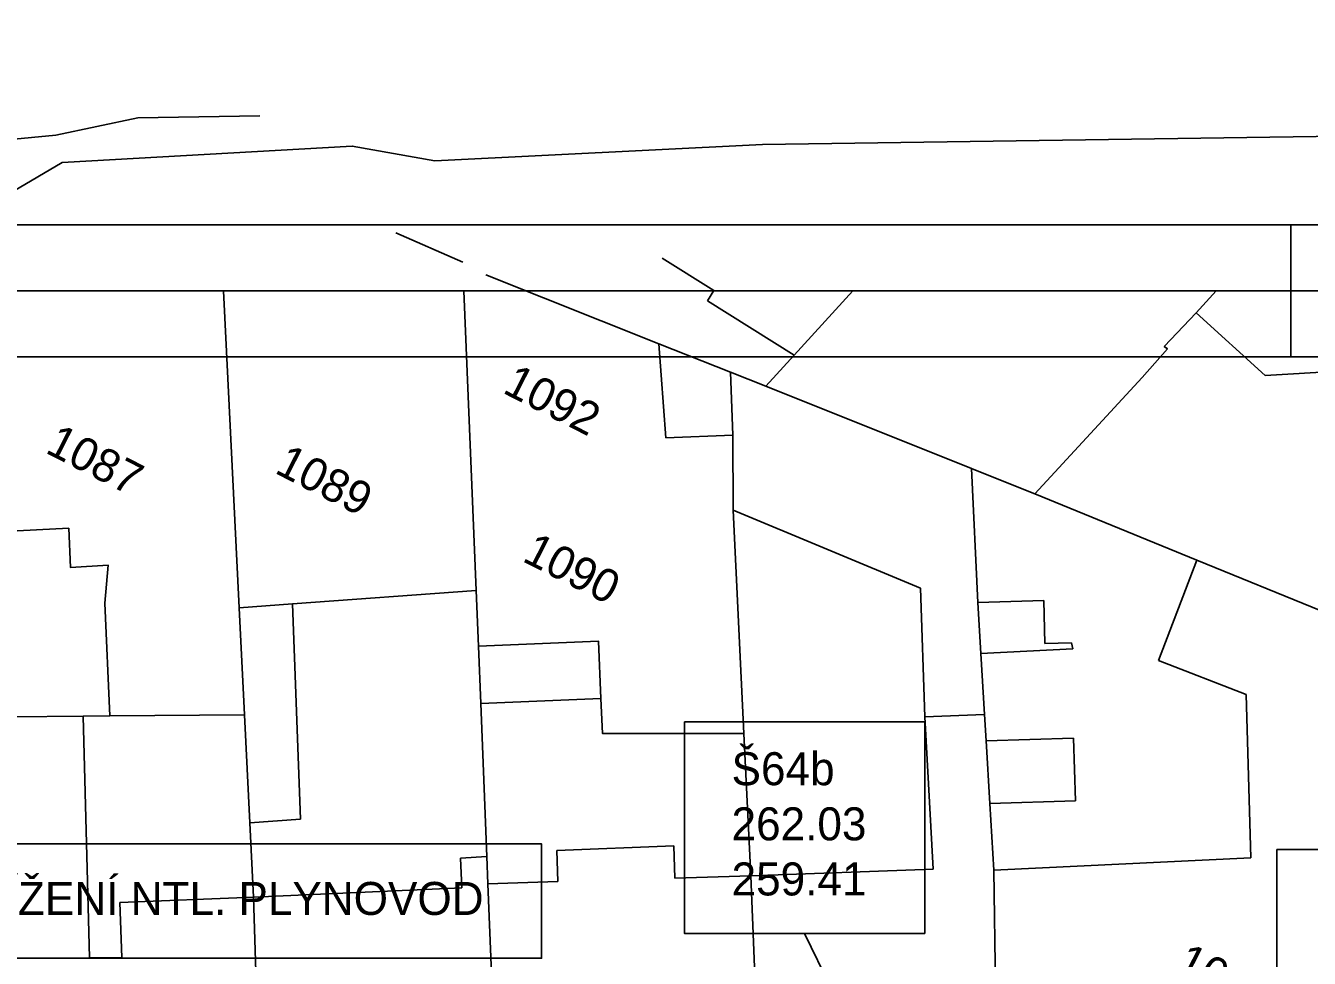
# Model space of a CAD drawing. Extents: x -601580 to 4, y -1204314 to 4.
# Drawn here: x -595913.87 to -595865.23, y -1203063.76 to -1203028.42 of the extents above; entities that cross this region are included whole.
import ezdxf

# ---------------------------------------------------------------- set-up
doc = ezdxf.new("R2010")
doc.units = 0
for name, color, linetype in [('00-KN-HRANICE PARCEL', 7, 'Continuous'), ('00-KN-PARC. CISLA', 7, 'Continuous'), ('00-KN-VNITRNI KRESBA', 7, 'Continuous'), ('00-RAZÍTKO', 7, 'Continuous'), ('00-SITE KOM. KABEL', 7, 'Continuous'), ('00-VAK-VODA-RAD IGIS', 7, 'Continuous'), ('11-REKONSTRUKCE KANALIZACE', 7, 'Continuous'), ('11-REKONSTRUKCE KANALIZACE POPIS', 7, 'Continuous')]:
    doc.layers.add(name, color=color, linetype=linetype)

msp = doc.modelspace()

# ---------------------------------------------------------------- linework, layer by layer
for points in [[(-595865.922, -1203035.968), (-595865.922, -1203038.468), (-595760.871, -1203038.468), (-595760.871, -1202889.968), (-595865.922, -1202889.968), (-595865.922, -1202892.468)], [(-595970.972, -1203035.968), (-595970.972, -1203038.468), (-595865.922, -1203038.468), (-595865.922, -1203035.968)], [(-595970.972, -1203035.968), (-595970.972, -1203038.468), (-595865.922, -1203038.468), (-595865.922, -1203035.968)], [(-595970.972, -1203035.968), (-595970.972, -1203038.468), (-595865.922, -1203038.468), (-595865.922, -1203035.968)], [(-595968.472, -1203035.968), (-595868.422, -1203035.968)], [(-595968.472, -1203035.968), (-595868.422, -1203035.968)], [(-595968.472, -1203035.968), (-595868.422, -1203035.968)], [(-595865.922, -1203040.968), (-595865.922, -1203038.468), (-595970.972, -1203038.468), (-595970.972, -1203040.968)], [(-595865.922, -1203184.468), (-595865.922, -1203186.968), (-595760.871, -1203186.968), (-595760.871, -1203038.468), (-595865.922, -1203038.468), (-595865.922, -1203040.968)], [(-595868.422, -1203040.968), (-595968.472, -1203040.968)]]:
    msp.add_lwpolyline(points)
at = {"layer": '00-KN-HRANICE PARCEL'}
for p, q in [((-595897.312, -1203037.387), (-595899.84, -1203036.268)), ((-595897.312, -1203037.387), (-595899.84, -1203036.268)), ((-595897.312, -1203037.387), (-595899.84, -1203036.268)), ((-595889.875, -1203040.478), (-595896.43, -1203037.859)), ((-595905.785, -1203050.478), (-595906.375, -1203038.468)), ((-595896.8, -1203049.824), (-595897.268, -1203038.468)), ((-595887.168, -1203041.554), (-595889.875, -1203040.478)), ((-595887.079, -1203043.934), (-595887.168, -1203041.554)), ((-595885.822, -1203042.082), (-595887.168, -1203041.554)), ((-595878.032, -1203045.208), (-595885.822, -1203042.082)), ((-595869.484, -1203048.674), (-595875.633, -1203046.16)), ((-595912.239, -1203047.461), (-595914.695, -1203047.59)), ((-595864.775, -1203050.6), (-595869.484, -1203048.674)), ((-595896.717, -1203051.931), (-595896.8, -1203049.824)), ((-595905.587, -1203054.54), (-595905.785, -1203050.478)), ((-595877.048, -1203069.039), (-595877.182, -1203060.42))]:
    msp.add_line(p, q, dxfattribs=at)
for points in [[(-595868.75, -1203038.468), (-595869.513, -1203039.3), (-595870.726, -1203040.579), (-595870.606, -1203040.674), (-595871.557, -1203041.749), (-595875.633, -1203046.16)], [(-595887.079, -1203043.934), (-595889.611, -1203044.036), (-595889.875, -1203040.478)], [(-595886.656, -1203055.247), (-595887.059, -1203046.783), (-595887.079, -1203043.934)], [(-595875.633, -1203046.16), (-595875.913, -1203046.051), (-595878.032, -1203045.208)], [(-595877.182, -1203060.42), (-595877.333, -1203057.896), (-595877.472, -1203055.525), (-595877.537, -1203054.527), (-595877.672, -1203052.214), (-595877.787, -1203050.281), (-595878.032, -1203045.208)], [(-595910.873, -1203050.31), (-595910.746, -1203048.871), (-595912.169, -1203048.955), (-595912.239, -1203047.461)], [(-595896.8, -1203049.824), (-595903.767, -1203050.327), (-595905.785, -1203050.478)], [(-595905.587, -1203054.54), (-595910.69, -1203054.578), (-595910.873, -1203050.31)], [(-595896.717, -1203051.931), (-595892.167, -1203051.745), (-595892.076, -1203053.924), (-595892.01, -1203055.248), (-595886.656, -1203055.247)], [(-595895.99, -1203069.897), (-595896.354, -1203060.936), (-595896.391, -1203059.907), (-595896.626, -1203054.109), (-595896.717, -1203051.931)], [(-595904.965, -1203070.309), (-595905.244, -1203061.448), (-595905.38, -1203058.629), (-595905.587, -1203054.54)], [(-595886.041, -1203069.442), (-595886.396, -1203060.642), (-595886.656, -1203055.247)]]:
    msp.add_lwpolyline(points, dxfattribs=at)
at = {"layer": '00-KN-VNITRNI KRESBA'}
for p, q in [((-595887.794, -1203038.463), (-595889.757, -1203037.228)), ((-595887.794, -1203038.463), (-595889.757, -1203037.228)), ((-595887.794, -1203038.463), (-595889.757, -1203037.228)), ((-595888.034, -1203038.846), (-595887.794, -1203038.463)), ((-595884.753, -1203040.91), (-595888.034, -1203038.846)), ((-595882.523, -1203038.468), (-595884.753, -1203040.91)), ((-595869.513, -1203039.3), (-595866.897, -1203041.676)), ((-595884.753, -1203040.91), (-595885.822, -1203042.082)), ((-595866.897, -1203041.676), (-595864.118, -1203041.509)), ((-595887.059, -1203046.783), (-595879.966, -1203049.733)), ((-595869.484, -1203048.674), (-595870.947, -1203052.473)), ((-595879.966, -1203049.733), (-595879.791, -1203054.613)), ((-595903.456, -1203058.487), (-595903.767, -1203050.327)), ((-595877.787, -1203050.281), (-595875.291, -1203050.205)), ((-595875.291, -1203050.205), (-595875.245, -1203051.834)), ((-595874.191, -1203052.034), (-595877.672, -1203052.214)), ((-595875.245, -1203051.834), (-595874.243, -1203051.805)), ((-595874.243, -1203051.805), (-595874.191, -1203052.034)), ((-595867.625, -1203053.772), (-595870.947, -1203052.473)), ((-595896.626, -1203054.109), (-595892.076, -1203053.924)), ((-595867.442, -1203059.959), (-595867.625, -1203053.772)), ((-595914.442, -1203054.609), (-595911.696, -1203054.593)), ((-595911.696, -1203054.593), (-595910.69, -1203054.578)), ((-595911.696, -1203054.593), (-595911.45, -1203063.741)), ((-595879.791, -1203054.613), (-595877.537, -1203054.527)), ((-595879.791, -1203054.613), (-595879.476, -1203060.385)), ((-595874.162, -1203055.415), (-595877.472, -1203055.525)), ((-595874.162, -1203055.415), (-595874.081, -1203057.79)), ((-595874.081, -1203057.79), (-595877.333, -1203057.896)), ((-595903.456, -1203058.487), (-595905.38, -1203058.629)), ((-595893.746, -1203059.672), (-595889.308, -1203059.507)), ((-595893.71, -1203060.857), (-595893.746, -1203059.672)), ((-595889.308, -1203059.507), (-595889.268, -1203060.729)), ((-595897.398, -1203059.967), (-595896.391, -1203059.907)), ((-595897.343, -1203061.094), (-595897.398, -1203059.967)), ((-595877.182, -1203060.42), (-595867.442, -1203059.959)), ((-595889.268, -1203060.729), (-595886.396, -1203060.642)), ((-595886.396, -1203060.642), (-595879.476, -1203060.385)), ((-595905.244, -1203061.448), (-595897.343, -1203061.094)), ((-595896.354, -1203060.936), (-595893.71, -1203060.857)), ((-595910.308, -1203061.652), (-595905.244, -1203061.448)), ((-595910.234, -1203063.732), (-595910.308, -1203061.652)), ((-595911.45, -1203063.741), (-595910.234, -1203063.732))]:
    msp.add_line(p, q, dxfattribs=at)
at = {"layer": '00-RAZÍTKO'}
for points in [[(-596076.023, -1202889.968), (-595760.871, -1202889.968), (-595760.871, -1203038.468), (-596076.023, -1203038.468)], [(-596073.523, -1202892.468), (-595763.371, -1202892.468), (-595763.371, -1203035.968), (-596073.523, -1203035.968)], [(-596076.023, -1203038.468), (-595760.871, -1203038.468), (-595760.871, -1203186.968), (-596076.023, -1203186.968)], [(-596073.523, -1203040.968), (-595763.371, -1203040.968), (-595763.371, -1203184.468), (-596073.523, -1203184.468)]]:
    msp.add_lwpolyline(points, close=True, dxfattribs=at)
at = {"layer": '00-SITE KOM. KABEL'}
msp.add_lwpolyline([(-595988.129, -1203038.468), (-595988.124, -1203038.154), (-595957.418, -1203036.67), (-595939.816, -1203035.922), (-595918.827, -1203034.938), (-595914.338, -1203034.694), (-595912.49, -1203033.609), (-595901.497, -1203032.984), (-595898.364, -1203033.548), (-595885.948, -1203032.925), (-595855.346, -1203032.477), (-595836.563, -1203032.683)], dxfattribs=at)
at = {"layer": '00-VAK-VODA-RAD IGIS'}
msp.add_lwpolyline([(-595905.002, -1203031.843), (-595909.624, -1203031.918), (-595912.729, -1203032.566), (-595914.578, -1203032.743), (-595935.66, -1203033.87), (-595952.18, -1203034.75), (-595968.709, -1203035.636), (-595971.773, -1203035.183), (-595984.664, -1203036.221), (-595990.738, -1203036.931), (-595998.185, -1203037.938), (-596002.132, -1203038.468)], dxfattribs=at)
at = {"layer": '11-REKONSTRUKCE KANALIZACE'}
msp.add_line((-595884.353, -1203062.823), (-595878.412, -1203075.024), dxfattribs=at)
msp.add_lwpolyline([(-595866.452, -1203059.635), (-595851.653, -1203059.635), (-595851.653, -1203065.668), (-595866.452, -1203065.668)], close=True, dxfattribs=at)
at = {"layer": '11-REKONSTRUKCE KANALIZACE POPIS'}
for points in [[(-595888.906, -1203054.804), (-595879.801, -1203054.804), (-595879.801, -1203062.823), (-595888.906, -1203062.823)], [(-595888.906, -1203054.804), (-595879.801, -1203054.804), (-595879.801, -1203062.823), (-595888.906, -1203062.823)], [(-595917.998, -1203059.429), (-595894.321, -1203059.429), (-595894.321, -1203063.764), (-595917.998, -1203063.764)], [(-595866.452, -1203059.635), (-595851.653, -1203059.635), (-595851.653, -1203065.668), (-595866.452, -1203065.668)]]:
    msp.add_lwpolyline(points, close=True, dxfattribs=at)

# ---------------------------------------------------------------- texts
at = {"layer": '00-KN-PARC. CISLA'}
for s, p in [('1092', (-595895.841, -1203042.314)), ('1087', (-595913.172, -1203044.584)), ('1089', (-595904.483, -1203045.35)), ('1090', (-595895.098, -1203048.693)), ('1094', (-595870.364, -1203064.254))]:
    msp.add_text(s, height=1.25, rotation=333.0137, dxfattribs=at).set_placement(p)
at = {"layer": '11-REKONSTRUKCE KANALIZACE POPIS'}
for s, p in [('Š64b', (-595887.122, -1203057.204)), ('262.03', (-595887.122, -1203059.293)), ('259.41', (-595887.122, -1203061.381)), ('KŘÍŽENÍ NTL. PLYNOVOD', (-595916.954, -1203062.12))]:
    msp.add_text(s, height=1.25, dxfattribs=at).set_placement(p)

doc.saveas('drawing.dxf')
